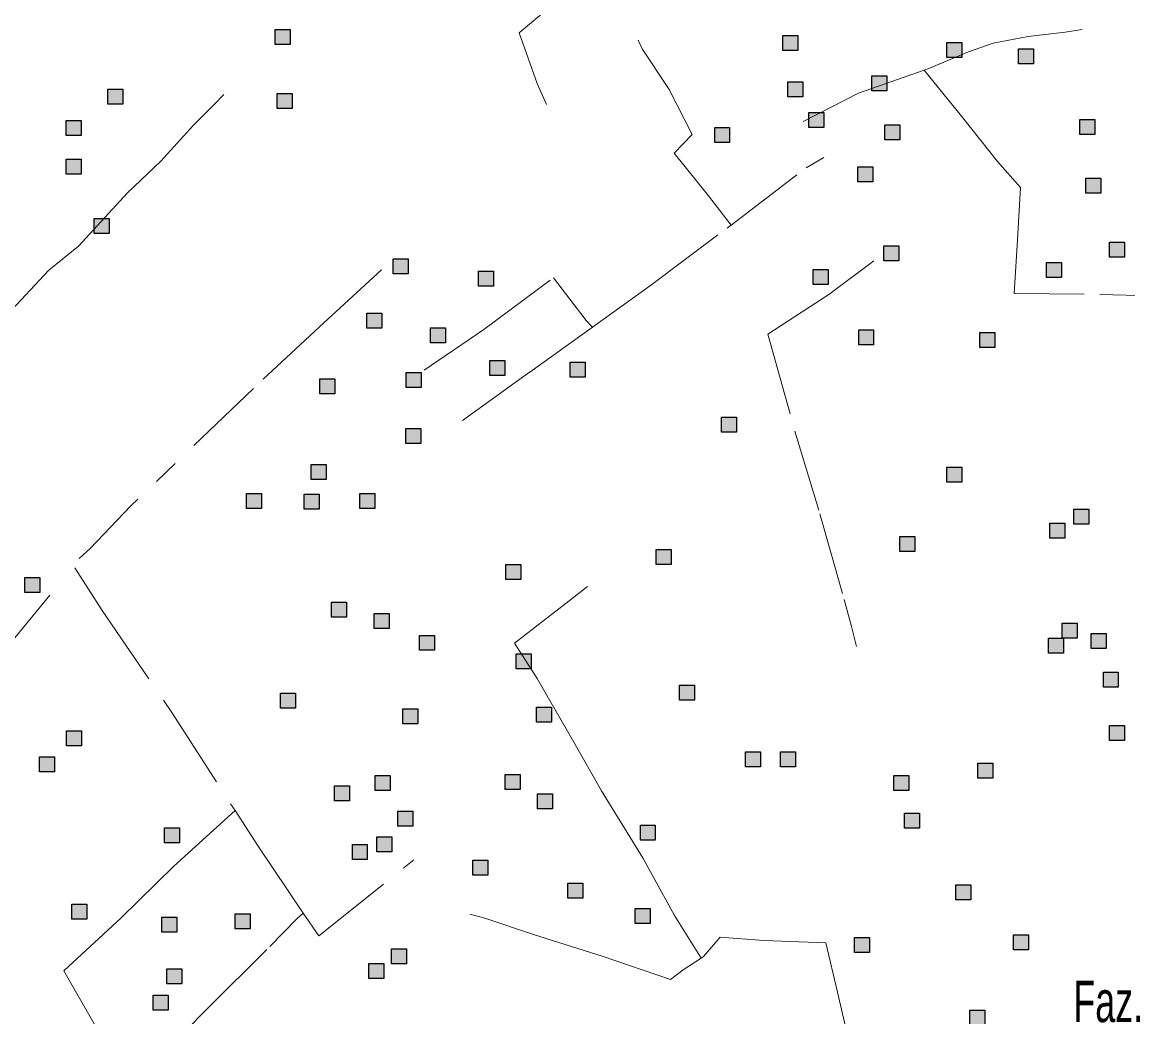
# Model space of a CAD drawing. Extents: x 445.6 to 500, y 8618.1 to 8673.4.
# Drawn here: x 484.012 to 488.292, y 8644.258 to 8648.108 of the extents above; entities that cross this region are included whole.
import ezdxf
from ezdxf.enums import TextEntityAlignment as Align

# ---------------------------------------------------------------- set-up
doc = ezdxf.new("R2010")
doc.units = 0
doc.header["$LTSCALE"] = 0.064
doc.linetypes.add('DOT_DASHED', pattern=[7.7, 5, -1.2, 0.3, -1.2])
doc.layers.add('2', color=7, linetype='Continuous', lineweight=25)
doc.layers.add('22', color=7, linetype='DOT_DASHED', lineweight=13)
doc.layers.add('61', color=7, linetype='Continuous')

msp = doc.modelspace()

# ---------------------------------------------------------------- hatches: boundary and pattern name
at = {"layer": '2'}
for points in [[(484.9912, 8648.0796), (485.0492, 8648.0796), (485.0492, 8648.0216), (484.9912, 8648.0216)], [(486.956, 8648.0554), (487.014, 8648.0554), (487.014, 8647.9974), (486.956, 8647.9974)], [(487.5911, 8648.0283), (487.6491, 8648.0283), (487.6491, 8647.9703), (487.5911, 8647.9703)], [(487.8681, 8648.0046), (487.9261, 8648.0046), (487.9261, 8647.9466), (487.8681, 8647.9466)], [(486.9763, 8647.8759), (487.0343, 8647.8759), (487.0343, 8647.8179), (486.9763, 8647.8179)], [(487.3006, 8647.8996), (487.3586, 8647.8996), (487.3586, 8647.8416), (487.3006, 8647.8416)], [(484.3437, 8647.8481), (484.4017, 8647.8481), (484.4017, 8647.7901), (484.3437, 8647.7901)], [(484.9999, 8647.8319), (485.0579, 8647.8319), (485.0579, 8647.7739), (484.9999, 8647.7739)], [(487.0574, 8647.7573), (487.1154, 8647.7573), (487.1154, 8647.6993), (487.0574, 8647.6993)], [(488.1058, 8647.7301), (488.1638, 8647.7301), (488.1638, 8647.6721), (488.1058, 8647.6721)], [(484.1825, 8647.7269), (484.2405, 8647.7269), (484.2405, 8647.6689), (484.1825, 8647.6689)], [(486.6926, 8647.6997), (486.7506, 8647.6997), (486.7506, 8647.6417), (486.6926, 8647.6417)], [(487.3512, 8647.7099), (487.4092, 8647.7099), (487.4092, 8647.6519), (487.3512, 8647.6519)], [(484.1825, 8647.5778), (484.2405, 8647.5778), (484.2405, 8647.5198), (484.1825, 8647.5198)], [(487.2465, 8647.5472), (487.3045, 8647.5472), (487.3045, 8647.4892), (487.2465, 8647.4892)], [(488.1295, 8647.5031), (488.1875, 8647.5031), (488.1875, 8647.4451), (488.1295, 8647.4451)], [(484.2906, 8647.3474), (484.3486, 8647.3474), (484.3486, 8647.2894), (484.2906, 8647.2894)], [(487.3479, 8647.2423), (487.4059, 8647.2423), (487.4059, 8647.1843), (487.3479, 8647.1843)], [(488.2207, 8647.2558), (488.2787, 8647.2558), (488.2787, 8647.1978), (488.2207, 8647.1978)], [(485.4479, 8647.1915), (485.5059, 8647.1915), (485.5059, 8647.1335), (485.4479, 8647.1335)], [(487.9774, 8647.1779), (488.0354, 8647.1779), (488.0354, 8647.1199), (487.9774, 8647.1199)], [(485.779, 8647.1441), (485.837, 8647.1441), (485.837, 8647.0861), (485.779, 8647.0861)], [(487.0743, 8647.1508), (487.1323, 8647.1508), (487.1323, 8647.0928), (487.0743, 8647.0928)], [(485.3466, 8646.9815), (485.4046, 8646.9815), (485.4046, 8646.9235), (485.3466, 8646.9235)], [(485.5932, 8646.9239), (485.6512, 8646.9239), (485.6512, 8646.8659), (485.5932, 8646.8659)], [(487.2499, 8646.9171), (487.3079, 8646.9171), (487.3079, 8646.8591), (487.2499, 8646.8591)], [(487.7194, 8646.9069), (487.7774, 8646.9069), (487.7774, 8646.8489), (487.7194, 8646.8489)], [(485.8229, 8646.7985), (485.8809, 8646.7985), (485.8809, 8646.7405), (485.8229, 8646.7405)], [(486.1336, 8646.7918), (486.1916, 8646.7918), (486.1916, 8646.7338), (486.1336, 8646.7338)], [(485.4986, 8646.7511), (485.5566, 8646.7511), (485.5566, 8646.6931), (485.4986, 8646.6931)], [(485.1642, 8646.7274), (485.2222, 8646.7274), (485.2222, 8646.6694), (485.1642, 8646.6694)], [(486.7196, 8646.5783), (486.7776, 8646.5783), (486.7776, 8646.5203), (486.7196, 8646.5203)], [(485.4969, 8646.5354), (485.5549, 8646.5354), (485.5549, 8646.4774), (485.4969, 8646.4774)], [(485.1304, 8646.3954), (485.1884, 8646.3954), (485.1884, 8646.3374), (485.1304, 8646.3374)], [(487.5911, 8646.3851), (487.6491, 8646.3851), (487.6491, 8646.3271), (487.5911, 8646.3271)], [(484.8805, 8646.2836), (484.9385, 8646.2836), (484.9385, 8646.2256), (484.8805, 8646.2256)], [(485.1034, 8646.2802), (485.1614, 8646.2802), (485.1614, 8646.2222), (485.1034, 8646.2222)], [(485.3196, 8646.2836), (485.3776, 8646.2836), (485.3776, 8646.2256), (485.3196, 8646.2256)], [(488.0822, 8646.2225), (488.1402, 8646.2225), (488.1402, 8646.1645), (488.0822, 8646.1645)], [(487.9897, 8646.1683), (488.0477, 8646.1683), (488.0477, 8646.1103), (487.9897, 8646.1103)], [(487.4087, 8646.1175), (487.4667, 8646.1175), (487.4667, 8646.0595), (487.4087, 8646.0595)], [(486.4663, 8646.0667), (486.5243, 8646.0667), (486.5243, 8646.0087), (486.4663, 8646.0087)], [(485.8848, 8646.0089), (485.9428, 8646.0089), (485.9428, 8645.9509), (485.8848, 8645.9509)], [(484.0223, 8645.9578), (484.0803, 8645.9578), (484.0803, 8645.8998), (484.0223, 8645.8998)], [(485.2092, 8645.8632), (485.2672, 8645.8632), (485.2672, 8645.8052), (485.2092, 8645.8052)], [(485.3747, 8645.8192), (485.4327, 8645.8192), (485.4327, 8645.7612), (485.3747, 8645.7612)], [(488.0381, 8645.7817), (488.0961, 8645.7817), (488.0961, 8645.7237), (488.0381, 8645.7237)], [(485.5504, 8645.7345), (485.6084, 8645.7345), (485.6084, 8645.6765), (485.5504, 8645.6765)], [(487.984, 8645.7241), (488.042, 8645.7241), (488.042, 8645.6661), (487.984, 8645.6661)], [(488.1496, 8645.7411), (488.2076, 8645.7411), (488.2076, 8645.6831), (488.1496, 8645.6831)], [(485.924, 8645.6631), (485.982, 8645.6631), (485.982, 8645.6051), (485.924, 8645.6051)], [(488.1968, 8645.592), (488.2548, 8645.592), (488.2548, 8645.534), (488.1968, 8645.534)], [(485.012, 8645.5106), (485.07, 8645.5106), (485.07, 8645.4526), (485.012, 8645.4526)], [(486.5569, 8645.5414), (486.6149, 8645.5414), (486.6149, 8645.4834), (486.5569, 8645.4834)], [(485.4862, 8645.4499), (485.5442, 8645.4499), (485.5442, 8645.3919), (485.4862, 8645.3919)], [(486.003, 8645.4567), (486.061, 8645.4567), (486.061, 8645.3987), (486.003, 8645.3987)], [(488.2205, 8645.3853), (488.2785, 8645.3853), (488.2785, 8645.3273), (488.2205, 8645.3273)], [(484.1845, 8645.3654), (484.2425, 8645.3654), (484.2425, 8645.3074), (484.1845, 8645.3074)], [(484.0798, 8645.2637), (484.1378, 8645.2637), (484.1378, 8645.2057), (484.0798, 8645.2057)], [(486.812, 8645.284), (486.87, 8645.284), (486.87, 8645.226), (486.812, 8645.226)], [(486.9471, 8645.284), (487.0051, 8645.284), (487.0051, 8645.226), (486.9471, 8645.226)], [(487.7109, 8645.2403), (487.7689, 8645.2403), (487.7689, 8645.1823), (487.7109, 8645.1823)], [(485.3781, 8645.1924), (485.4361, 8645.1924), (485.4361, 8645.1344), (485.3781, 8645.1344)], [(485.8814, 8645.1958), (485.9394, 8645.1958), (485.9394, 8645.1378), (485.8814, 8645.1378)], [(487.3862, 8645.1922), (487.4442, 8645.1922), (487.4442, 8645.1342), (487.3862, 8645.1342)], [(485.2215, 8645.152), (485.2795, 8645.152), (485.2795, 8645.094), (485.2215, 8645.094)], [(486.0064, 8645.1213), (486.0644, 8645.1213), (486.0644, 8645.0633), (486.0064, 8645.0633)], [(485.4659, 8645.0535), (485.5239, 8645.0535), (485.5239, 8644.9955), (485.4659, 8644.9955)], [(487.4267, 8645.0466), (487.4847, 8645.0466), (487.4847, 8644.9886), (487.4267, 8644.9886)], [(486.4049, 8644.9993), (486.4629, 8644.9993), (486.4629, 8644.9413), (486.4049, 8644.9413)], [(484.5628, 8644.9893), (484.6208, 8644.9893), (484.6208, 8644.9313), (484.5628, 8644.9313)], [(485.3849, 8644.9553), (485.4429, 8644.9553), (485.4429, 8644.8973), (485.3849, 8644.8973)], [(485.2903, 8644.9248), (485.3483, 8644.9248), (485.3483, 8644.8668), (485.2903, 8644.8668)], [(485.7564, 8644.8638), (485.8144, 8644.8638), (485.8144, 8644.8058), (485.7564, 8644.8058)], [(486.1246, 8644.7757), (486.1826, 8644.7757), (486.1826, 8644.7177), (486.1246, 8644.7177)], [(487.626, 8644.7688), (487.684, 8644.7688), (487.684, 8644.7108), (487.626, 8644.7108)], [(484.2048, 8644.6946), (484.2628, 8644.6946), (484.2628, 8644.6366), (484.2048, 8644.6366)], [(484.8364, 8644.6573), (484.8944, 8644.6573), (484.8944, 8644.5993), (484.8364, 8644.5993)], [(486.3847, 8644.6775), (486.4427, 8644.6775), (486.4427, 8644.6195), (486.3847, 8644.6195)], [(484.5527, 8644.6438), (484.6107, 8644.6438), (484.6107, 8644.5858), (484.5527, 8644.5858)], [(487.2342, 8644.5657), (487.2922, 8644.5657), (487.2922, 8644.5077), (487.2342, 8644.5077)], [(487.8489, 8644.5756), (487.9069, 8644.5756), (487.9069, 8644.5176), (487.8489, 8644.5176)], [(485.4423, 8644.5216), (485.5003, 8644.5216), (485.5003, 8644.4636), (485.4423, 8644.4636)], [(484.5729, 8644.4439), (484.6309, 8644.4439), (484.6309, 8644.3859), (484.5729, 8644.3859)], [(485.3545, 8644.464), (485.4125, 8644.464), (485.4125, 8644.406), (485.3545, 8644.406)], [(484.5189, 8644.3423), (484.5769, 8644.3423), (484.5769, 8644.2843), (484.5189, 8644.2843)], [(487.68, 8644.2843), (487.738, 8644.2843), (487.738, 8644.2263), (487.68, 8644.2263)]]:
    msp.add_hatch(color=256, dxfattribs=at).paths.add_polyline_path(points)

# ---------------------------------------------------------------- linework, layer by layer
for points in [[(484.9912, 8648.0796), (485.0492, 8648.0796), (485.0492, 8648.0216), (484.9912, 8648.0216)], [(486.956, 8648.0554), (487.014, 8648.0554), (487.014, 8647.9974), (486.956, 8647.9974)], [(487.5911, 8648.0283), (487.6491, 8648.0283), (487.6491, 8647.9703), (487.5911, 8647.9703)], [(487.8681, 8648.0046), (487.9261, 8648.0046), (487.9261, 8647.9466), (487.8681, 8647.9466)], [(486.9763, 8647.8759), (487.0343, 8647.8759), (487.0343, 8647.8179), (486.9763, 8647.8179)], [(487.3006, 8647.8996), (487.3586, 8647.8996), (487.3586, 8647.8416), (487.3006, 8647.8416)], [(484.3437, 8647.8481), (484.4017, 8647.8481), (484.4017, 8647.7901), (484.3437, 8647.7901)], [(484.9999, 8647.8319), (485.0579, 8647.8319), (485.0579, 8647.7739), (484.9999, 8647.7739)], [(487.0574, 8647.7573), (487.1154, 8647.7573), (487.1154, 8647.6993), (487.0574, 8647.6993)], [(488.1058, 8647.7301), (488.1638, 8647.7301), (488.1638, 8647.6721), (488.1058, 8647.6721)], [(484.1825, 8647.7269), (484.2405, 8647.7269), (484.2405, 8647.6689), (484.1825, 8647.6689)], [(486.6926, 8647.6997), (486.7506, 8647.6997), (486.7506, 8647.6417), (486.6926, 8647.6417)], [(487.3512, 8647.7099), (487.4092, 8647.7099), (487.4092, 8647.6519), (487.3512, 8647.6519)], [(484.1825, 8647.5778), (484.2405, 8647.5778), (484.2405, 8647.5198), (484.1825, 8647.5198)], [(487.2465, 8647.5472), (487.3045, 8647.5472), (487.3045, 8647.4892), (487.2465, 8647.4892)], [(488.1295, 8647.5031), (488.1875, 8647.5031), (488.1875, 8647.4451), (488.1295, 8647.4451)], [(484.2906, 8647.3474), (484.3486, 8647.3474), (484.3486, 8647.2894), (484.2906, 8647.2894)], [(487.3479, 8647.2423), (487.4059, 8647.2423), (487.4059, 8647.1843), (487.3479, 8647.1843)], [(488.2207, 8647.2558), (488.2787, 8647.2558), (488.2787, 8647.1978), (488.2207, 8647.1978)], [(485.4479, 8647.1915), (485.5059, 8647.1915), (485.5059, 8647.1335), (485.4479, 8647.1335)], [(487.9774, 8647.1779), (488.0354, 8647.1779), (488.0354, 8647.1199), (487.9774, 8647.1199)], [(485.779, 8647.1441), (485.837, 8647.1441), (485.837, 8647.0861), (485.779, 8647.0861)], [(487.0743, 8647.1508), (487.1323, 8647.1508), (487.1323, 8647.0928), (487.0743, 8647.0928)], [(485.3466, 8646.9815), (485.4046, 8646.9815), (485.4046, 8646.9235), (485.3466, 8646.9235)], [(485.5932, 8646.9239), (485.6512, 8646.9239), (485.6512, 8646.8659), (485.5932, 8646.8659)], [(487.2499, 8646.9171), (487.3079, 8646.9171), (487.3079, 8646.8591), (487.2499, 8646.8591)], [(487.7194, 8646.9069), (487.7774, 8646.9069), (487.7774, 8646.8489), (487.7194, 8646.8489)], [(485.8229, 8646.7985), (485.8809, 8646.7985), (485.8809, 8646.7405), (485.8229, 8646.7405)], [(486.1336, 8646.7918), (486.1916, 8646.7918), (486.1916, 8646.7338), (486.1336, 8646.7338)], [(485.4986, 8646.7511), (485.5566, 8646.7511), (485.5566, 8646.6931), (485.4986, 8646.6931)], [(485.1642, 8646.7274), (485.2222, 8646.7274), (485.2222, 8646.6694), (485.1642, 8646.6694)], [(486.7196, 8646.5783), (486.7776, 8646.5783), (486.7776, 8646.5203), (486.7196, 8646.5203)], [(485.4969, 8646.5354), (485.5549, 8646.5354), (485.5549, 8646.4774), (485.4969, 8646.4774)], [(485.1304, 8646.3954), (485.1884, 8646.3954), (485.1884, 8646.3374), (485.1304, 8646.3374)], [(487.5911, 8646.3851), (487.6491, 8646.3851), (487.6491, 8646.3271), (487.5911, 8646.3271)], [(484.8805, 8646.2836), (484.9385, 8646.2836), (484.9385, 8646.2256), (484.8805, 8646.2256)], [(485.1034, 8646.2802), (485.1614, 8646.2802), (485.1614, 8646.2222), (485.1034, 8646.2222)], [(485.3196, 8646.2836), (485.3776, 8646.2836), (485.3776, 8646.2256), (485.3196, 8646.2256)], [(488.0822, 8646.2225), (488.1402, 8646.2225), (488.1402, 8646.1645), (488.0822, 8646.1645)], [(487.9897, 8646.1683), (488.0477, 8646.1683), (488.0477, 8646.1103), (487.9897, 8646.1103)], [(487.4087, 8646.1175), (487.4667, 8646.1175), (487.4667, 8646.0595), (487.4087, 8646.0595)], [(486.4663, 8646.0667), (486.5243, 8646.0667), (486.5243, 8646.0087), (486.4663, 8646.0087)], [(485.8848, 8646.0089), (485.9428, 8646.0089), (485.9428, 8645.9509), (485.8848, 8645.9509)], [(484.0223, 8645.9578), (484.0803, 8645.9578), (484.0803, 8645.8998), (484.0223, 8645.8998)], [(485.2092, 8645.8632), (485.2672, 8645.8632), (485.2672, 8645.8052), (485.2092, 8645.8052)], [(485.3747, 8645.8192), (485.4327, 8645.8192), (485.4327, 8645.7612), (485.3747, 8645.7612)], [(488.0381, 8645.7817), (488.0961, 8645.7817), (488.0961, 8645.7237), (488.0381, 8645.7237)], [(485.5504, 8645.7345), (485.6084, 8645.7345), (485.6084, 8645.6765), (485.5504, 8645.6765)], [(487.984, 8645.7241), (488.042, 8645.7241), (488.042, 8645.6661), (487.984, 8645.6661)], [(488.1496, 8645.7411), (488.2076, 8645.7411), (488.2076, 8645.6831), (488.1496, 8645.6831)], [(485.924, 8645.6631), (485.982, 8645.6631), (485.982, 8645.6051), (485.924, 8645.6051)], [(488.1968, 8645.592), (488.2548, 8645.592), (488.2548, 8645.534), (488.1968, 8645.534)], [(485.012, 8645.5106), (485.07, 8645.5106), (485.07, 8645.4526), (485.012, 8645.4526)], [(486.5569, 8645.5414), (486.6149, 8645.5414), (486.6149, 8645.4834), (486.5569, 8645.4834)], [(485.4862, 8645.4499), (485.5442, 8645.4499), (485.5442, 8645.3919), (485.4862, 8645.3919)], [(486.003, 8645.4567), (486.061, 8645.4567), (486.061, 8645.3987), (486.003, 8645.3987)], [(488.2205, 8645.3853), (488.2785, 8645.3853), (488.2785, 8645.3273), (488.2205, 8645.3273)], [(484.1845, 8645.3654), (484.2425, 8645.3654), (484.2425, 8645.3074), (484.1845, 8645.3074)], [(484.0798, 8645.2637), (484.1378, 8645.2637), (484.1378, 8645.2057), (484.0798, 8645.2057)], [(486.812, 8645.284), (486.87, 8645.284), (486.87, 8645.226), (486.812, 8645.226)], [(486.9471, 8645.284), (487.0051, 8645.284), (487.0051, 8645.226), (486.9471, 8645.226)], [(487.7109, 8645.2403), (487.7689, 8645.2403), (487.7689, 8645.1823), (487.7109, 8645.1823)], [(485.3781, 8645.1924), (485.4361, 8645.1924), (485.4361, 8645.1344), (485.3781, 8645.1344)], [(485.8814, 8645.1958), (485.9394, 8645.1958), (485.9394, 8645.1378), (485.8814, 8645.1378)], [(487.3862, 8645.1922), (487.4442, 8645.1922), (487.4442, 8645.1342), (487.3862, 8645.1342)], [(485.2215, 8645.152), (485.2795, 8645.152), (485.2795, 8645.094), (485.2215, 8645.094)], [(486.0064, 8645.1213), (486.0644, 8645.1213), (486.0644, 8645.0633), (486.0064, 8645.0633)], [(485.4659, 8645.0535), (485.5239, 8645.0535), (485.5239, 8644.9955), (485.4659, 8644.9955)], [(487.4267, 8645.0466), (487.4847, 8645.0466), (487.4847, 8644.9886), (487.4267, 8644.9886)], [(486.4049, 8644.9993), (486.4629, 8644.9993), (486.4629, 8644.9413), (486.4049, 8644.9413)], [(484.5628, 8644.9893), (484.6208, 8644.9893), (484.6208, 8644.9313), (484.5628, 8644.9313)], [(485.3849, 8644.9553), (485.4429, 8644.9553), (485.4429, 8644.8973), (485.3849, 8644.8973)], [(485.2903, 8644.9248), (485.3483, 8644.9248), (485.3483, 8644.8668), (485.2903, 8644.8668)], [(485.7564, 8644.8638), (485.8144, 8644.8638), (485.8144, 8644.8058), (485.7564, 8644.8058)], [(486.1246, 8644.7757), (486.1826, 8644.7757), (486.1826, 8644.7177), (486.1246, 8644.7177)], [(487.626, 8644.7688), (487.684, 8644.7688), (487.684, 8644.7108), (487.626, 8644.7108)], [(484.2048, 8644.6946), (484.2628, 8644.6946), (484.2628, 8644.6366), (484.2048, 8644.6366)], [(484.8364, 8644.6573), (484.8944, 8644.6573), (484.8944, 8644.5993), (484.8364, 8644.5993)], [(486.3847, 8644.6775), (486.4427, 8644.6775), (486.4427, 8644.6195), (486.3847, 8644.6195)], [(484.5527, 8644.6438), (484.6107, 8644.6438), (484.6107, 8644.5858), (484.5527, 8644.5858)], [(487.2342, 8644.5657), (487.2922, 8644.5657), (487.2922, 8644.5077), (487.2342, 8644.5077)], [(487.8489, 8644.5756), (487.9069, 8644.5756), (487.9069, 8644.5176), (487.8489, 8644.5176)], [(485.4423, 8644.5216), (485.5003, 8644.5216), (485.5003, 8644.4636), (485.4423, 8644.4636)], [(484.5729, 8644.4439), (484.6309, 8644.4439), (484.6309, 8644.3859), (484.5729, 8644.3859)], [(485.3545, 8644.464), (485.4125, 8644.464), (485.4125, 8644.406), (485.3545, 8644.406)], [(484.5189, 8644.3423), (484.5769, 8644.3423), (484.5769, 8644.2843), (484.5189, 8644.2843)], [(487.68, 8644.2843), (487.738, 8644.2843), (487.738, 8644.2263), (487.68, 8644.2263)]]:
    msp.add_lwpolyline(points, close=True, dxfattribs=at)
at = {"layer": '22'}
for points in [[(485.2854, 8649.3501), (485.4553, 8649.1705), (485.6316, 8648.9645), (485.8279, 8648.7651), (486.0375, 8648.5425), (486.215, 8648.3147), (486.1052, 8648.2084), (485.9355, 8648.0656), (486.0054, 8647.8695), (486.0412, 8647.7888)], [(487.5031, 8647.9218), (487.5245, 8647.9294), (487.6748, 8647.9929), (487.7702, 8648.0267), (487.9057, 8648.0521), (488.0497, 8648.069), (488.1143, 8648.0788)], [(486.7564, 8647.3222), (486.6688, 8647.4356), (486.5356, 8647.6003), (486.6054, 8647.6731), (486.5166, 8647.8473), (486.4119, 8648.0037), (486.3963, 8648.0383)], [(487.0355, 8647.7224), (487.2492, 8647.8322), (487.5031, 8647.9218)], [(489.0527, 8646.366), (489.0325, 8646.6269), (489.0092, 8646.8003), (488.9793, 8647.0425), (488.8099, 8647.0488), (488.5028, 8647.0446), (488.1227, 8647.0553), (487.8516, 8647.0575), (487.8643, 8647.2647), (487.8767, 8647.467), (487.7877, 8647.5685), (487.6479, 8647.7441), (487.5031, 8647.9218)], [(483.139, 8647.2469), (483.2301, 8647.1603), (483.3695, 8647.0248), (483.507, 8646.8983), (483.5649, 8646.967), (483.697, 8647.1079), (483.7568, 8647.173), (483.954, 8646.9742), (484.1151, 8647.1477), (484.2301, 8647.2407), (484.4201, 8647.4467), (484.5486, 8647.5696), (484.6753, 8647.7088), (484.7555, 8647.7893), (484.7932, 8647.8269)], [(486.7564, 8647.3222), (487.0462, 8647.5433), (487.1154, 8647.5841)], [(486.2198, 8646.9274), (486.4493, 8647.092), (486.7411, 8647.3105), (486.7564, 8647.3222)], [(487.3086, 8647.1835), (487.134, 8647.0535), (486.8978, 8646.9), (487.0031, 8646.5249), (487.0998, 8646.2047), (487.1938, 8645.8736), (487.2223, 8645.7684), (487.2416, 8645.6912)], [(485.4025, 8647.1487), (485.1803, 8646.9435), (484.9075, 8646.6902), (484.4335, 8646.2358), (484.275, 8646.0711), (484.2328, 8646.0318)], [(485.5679, 8646.7603), (485.7987, 8646.9182), (486.0683, 8647.1177), (486.1951, 8646.953), (486.2198, 8646.9274)], [(485.7161, 8646.5659), (485.9768, 8646.7532), (486.2198, 8646.9274)], [(484.2165, 8645.996), (484.3225, 8645.8304), (484.5915, 8645.4359), (484.8365, 8645.0561)], [(484.1191, 8645.8895), (483.8667, 8645.5828), (483.7598, 8645.4913), (483.5461, 8645.3008), (483.2095, 8645.0121), (482.955, 8644.8012), (482.6548, 8644.5268), (482.2926, 8644.1975), (482.0016, 8643.9391), (481.8718, 8643.8273), (481.6555, 8643.6266), (481.4015, 8643.4048)], [(486.64, 8644.4852), (486.537, 8644.6503), (486.4159, 8644.8705), (486.2551, 8645.1327), (486.1475, 8645.3206), (486.005, 8645.5677), (485.9183, 8645.7037), (486.1173, 8645.8595), (486.2006, 8645.9239)], [(484.8365, 8645.0561), (484.599, 8644.841), (484.396, 8644.6415), (484.174, 8644.4356), (484.2998, 8644.2155), (484.3124, 8644.1838), (484.0397, 8643.883), (483.9287, 8643.7563), (483.9953, 8643.6486), (484.0492, 8643.5821), (484.2014, 8643.7341), (484.5344, 8644.092), (484.712, 8644.2725), (484.7321, 8644.2927), (484.9713, 8644.5302), (485.0759, 8644.6376), (485.1006, 8644.6598)], [(484.8365, 8645.0561), (484.9252, 8644.9186), (485.1006, 8644.6598)], [(485.1006, 8644.6598), (485.1603, 8644.5718), (485.4901, 8644.8346), (485.5277, 8644.8659)], [(486.64, 8644.4852), (486.571, 8644.4401), (486.5212, 8644.402), (486.2576, 8644.4934), (485.9914, 8644.5766), (485.8028, 8644.6395), (485.7451, 8644.6549)], [(487.2145, 8644.1516), (487.1681, 8644.3542), (487.1223, 8644.5448), (486.883, 8644.5529), (486.7136, 8644.5663), (486.649, 8644.4911), (486.64, 8644.4852)]]:
    msp.add_lwpolyline(points, dxfattribs=at)

# ---------------------------------------------------------------- texts
at = {"layer": '61', "width": 0.65}
msp.add_text('Faz.', height=0.16, dxfattribs=at).set_placement((488.351, 8644.2379), align=Align.RIGHT)

doc.saveas('drawing.dxf')
